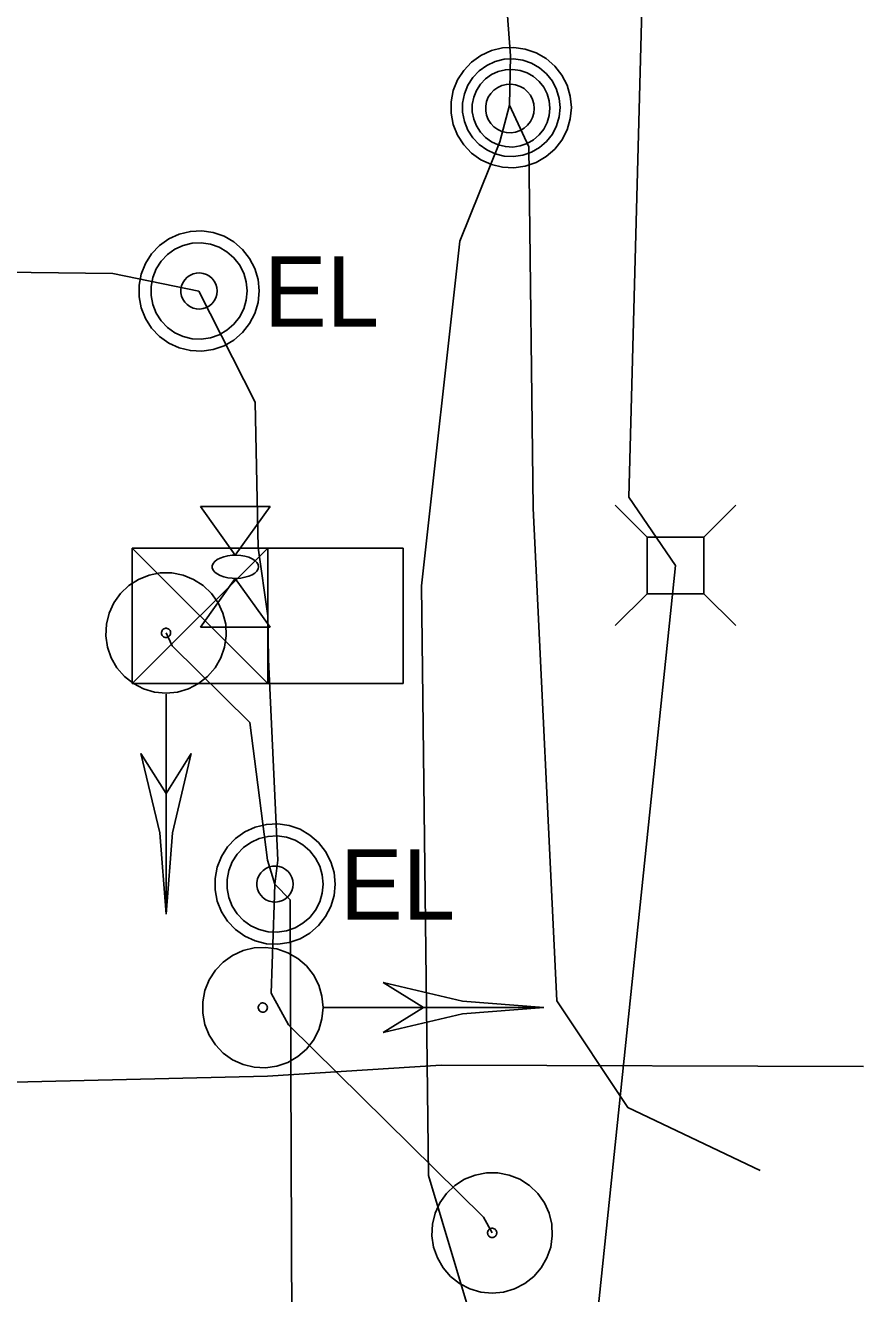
# Model space of a CAD drawing. Extents: x 596028 to 606371, y 330010 to 403088.
# Drawn here: x 602154.3 to 602200.2, y 371494.2 to 371563.6 of the extents above; entities that cross this region are included whole.
import ezdxf

# ---------------------------------------------------------------- set-up
doc = ezdxf.new("R2010")
doc.units = 0
for name, color, linetype in [('E_SIG', 7, 'Continuous'), ('E_UTL_AG_Bold', 7, 'Continuous'), ('E_UTL_E', 7, 'Continuous'), ('E_UTL_E_Bold', 7, 'Continuous'), ('E_UTL_E_UG', 7, 'Continuous'), ('E_UTL_MH', 7, 'Continuous'), ('E_UTL_TV_UG', 7, 'Continuous')]:
    doc.layers.add(name, color=color, linetype=linetype)

msp = doc.modelspace()

# ---------------------------------------------------------------- linework, layer by layer
at = {"layer": 'E_SIG'}
for points in [[(602160.14, 371527.571), (602160.14, 371534.996)], [(602160.14, 371534.996), (602174.99, 371534.996)], [(602167.565, 371534.996), (602160.14, 371527.571)], [(602160.14, 371534.996), (602167.565, 371527.571)], [(602167.565, 371527.571), (602167.565, 371534.996)], [(602174.99, 371534.996), (602174.99, 371527.571)], [(602161.997, 371527.046), (602162.622, 371527.106), (602163.224, 371527.283), (602163.781, 371527.57), (602164.274, 371527.958), (602164.685, 371528.432), (602164.999, 371528.975), (602165.204, 371529.568), (602165.293, 371530.189), (602165.264, 371530.816), (602165.116, 371531.425), (602164.855, 371531.996), (602164.491, 371532.507), (602164.037, 371532.94), (602163.509, 371533.279), (602162.927, 371533.512), (602162.311, 371533.631), (602161.683, 371533.631), (602161.067, 371533.512), (602160.485, 371533.279), (602159.957, 371532.94), (602159.503, 371532.507), (602159.139, 371531.996), (602158.879, 371531.425), (602158.731, 371530.816), (602158.701, 371530.189), (602158.79, 371529.568), (602158.995, 371528.975), (602159.309, 371528.432), (602159.72, 371527.958), (602160.213, 371527.57), (602160.771, 371527.283), (602161.373, 371527.106), (602161.997, 371527.046)], [(602167.565, 371531.284), (602167.565, 371531.284)], [(602161.997, 371530.094), (602162.045, 371530.098), (602162.091, 371530.112), (602162.134, 371530.134), (602162.171, 371530.163), (602162.203, 371530.2), (602162.227, 371530.241), (602162.242, 371530.287), (602162.249, 371530.334), (602162.247, 371530.382), (602162.236, 371530.429), (602162.216, 371530.472), (602162.188, 371530.511), (602162.153, 371530.545), (602162.113, 371530.57), (602162.068, 371530.588), (602162.021, 371530.597), (602161.973, 371530.597), (602161.926, 371530.588), (602161.882, 371530.57), (602161.841, 371530.545), (602161.806, 371530.511), (602161.779, 371530.472), (602161.759, 371530.429), (602161.747, 371530.382), (602161.745, 371530.334), (602161.752, 371530.287), (602161.768, 371530.241), (602161.792, 371530.2), (602161.823, 371530.163), (602161.861, 371530.134), (602161.903, 371530.112), (602161.949, 371530.098), (602161.997, 371530.094)], [(602174.99, 371527.571), (602160.14, 371527.571)], [(602161.996, 371514.947), (602161.996, 371526.988)], [(602161.997, 371514.946), (602161.651, 371519.4), (602160.622, 371523.746)], [(602160.624, 371523.746), (602161.996, 371521.546)], [(602161.996, 371521.546), (602163.373, 371523.746)], [(602161.997, 371514.946), (602162.343, 371519.4), (602163.372, 371523.746)], [(602170.596, 371509.824), (602170.537, 371510.449), (602170.36, 371511.05), (602170.073, 371511.608), (602169.685, 371512.101), (602169.211, 371512.512), (602168.667, 371512.826), (602168.074, 371513.031), (602167.453, 371513.12), (602166.827, 371513.09), (602166.217, 371512.942), (602165.646, 371512.682), (602165.135, 371512.318), (602164.702, 371511.864), (602164.363, 371511.336), (602164.13, 371510.754), (602164.011, 371510.138), (602164.011, 371509.51), (602164.13, 371508.894), (602164.363, 371508.312), (602164.702, 371507.784), (602165.135, 371507.33), (602165.646, 371506.966), (602166.217, 371506.705), (602166.827, 371506.558), (602167.453, 371506.528), (602168.074, 371506.617), (602168.667, 371506.822), (602169.211, 371507.136), (602169.685, 371507.547), (602170.073, 371508.04), (602170.36, 371508.597), (602170.537, 371509.199), (602170.596, 371509.824)], [(602182.696, 371509.824), (602178.243, 371510.17), (602173.896, 371511.199)], [(602176.097, 371509.823), (602173.897, 371511.2)], [(602167.549, 371509.824), (602167.544, 371509.872), (602167.531, 371509.918), (602167.509, 371509.96), (602167.479, 371509.998), (602167.443, 371510.03), (602167.401, 371510.054), (602167.356, 371510.069), (602167.308, 371510.076), (602167.261, 371510.074), (602167.214, 371510.063), (602167.17, 371510.043), (602167.131, 371510.015), (602167.098, 371509.98), (602167.072, 371509.94), (602167.054, 371509.895), (602167.045, 371509.848), (602167.045, 371509.8), (602167.054, 371509.753), (602167.072, 371509.708), (602167.098, 371509.668), (602167.131, 371509.633), (602167.17, 371509.605), (602167.214, 371509.585), (602167.261, 371509.574), (602167.308, 371509.572), (602167.356, 371509.579), (602167.401, 371509.594), (602167.443, 371509.618), (602167.479, 371509.65), (602167.509, 371509.688), (602167.531, 371509.73), (602167.544, 371509.776), (602167.549, 371509.824)], [(602182.696, 371509.823), (602170.655, 371509.823)], [(602182.696, 371509.824), (602178.243, 371509.478), (602173.896, 371508.449)], [(602173.897, 371508.451), (602176.097, 371509.823)], [(602179.862, 371494.181), (602180.486, 371494.24), (602181.088, 371494.417), (602181.646, 371494.705), (602182.139, 371495.092), (602182.55, 371495.567), (602182.863, 371496.11), (602183.069, 371496.703), (602183.158, 371497.324), (602183.128, 371497.95), (602182.98, 371498.56), (602182.72, 371499.131), (602182.356, 371499.642), (602181.902, 371500.075), (602181.374, 371500.414), (602180.791, 371500.647), (602180.175, 371500.766), (602179.548, 371500.766), (602178.932, 371500.647), (602178.349, 371500.414), (602177.822, 371500.075), (602177.368, 371499.642), (602177.004, 371499.131), (602176.743, 371498.56), (602176.595, 371497.95), (602176.565, 371497.324), (602176.655, 371496.703), (602176.86, 371496.11), (602177.174, 371495.567), (602177.584, 371495.092), (602178.078, 371494.705), (602178.635, 371494.417), (602179.237, 371494.24), (602179.862, 371494.181)], [(602179.862, 371497.228), (602179.909, 371497.233), (602179.955, 371497.246), (602179.998, 371497.268), (602180.036, 371497.298), (602180.067, 371497.334), (602180.091, 371497.376), (602180.107, 371497.421), (602180.114, 371497.469), (602180.111, 371497.517), (602180.1, 371497.563), (602180.08, 371497.607), (602180.052, 371497.646), (602180.018, 371497.679), (602179.977, 371497.705), (602179.933, 371497.723), (602179.886, 371497.732), (602179.838, 371497.732), (602179.791, 371497.723), (602179.746, 371497.705), (602179.706, 371497.679), (602179.671, 371497.646), (602179.643, 371497.607), (602179.623, 371497.563), (602179.612, 371497.517), (602179.61, 371497.469), (602179.616, 371497.421), (602179.632, 371497.376), (602179.656, 371497.334), (602179.687, 371497.298), (602179.725, 371497.268), (602179.768, 371497.246), (602179.814, 371497.233), (602179.862, 371497.228)]]:
    msp.add_lwpolyline(points, dxfattribs=at)
at = {"layer": 'E_UTL_AG_Bold'}
for points in [[(602188.36, 371535.591), (602186.609, 371537.343)], [(602191.457, 371535.591), (602193.209, 371537.343)], [(602191.457, 371535.591), (602188.36, 371535.591)], [(602188.36, 371535.591), (602188.36, 371532.495)], [(602191.457, 371532.495), (602191.457, 371535.591)], [(602188.36, 371532.495), (602186.609, 371530.743)], [(602188.36, 371532.495), (602191.457, 371532.495)], [(602191.457, 371532.495), (602193.209, 371530.743)]]:
    msp.add_lwpolyline(points, dxfattribs=at)
at = {"layer": 'E_UTL_E'}
for points in [[(602167.102, 371549.076), (602167.043, 371549.701), (602166.866, 371550.303), (602166.578, 371550.86), (602166.191, 371551.353), (602165.717, 371551.764), (602165.173, 371552.078), (602164.58, 371552.283), (602163.959, 371552.372), (602163.333, 371552.342), (602162.723, 371552.195), (602162.152, 371551.934), (602161.641, 371551.57), (602161.208, 371551.116), (602160.869, 371550.588), (602160.636, 371550.006), (602160.517, 371549.39), (602160.517, 371548.762), (602160.636, 371548.146), (602160.869, 371547.564), (602161.208, 371547.036), (602161.641, 371546.582), (602162.152, 371546.218), (602162.723, 371545.958), (602163.333, 371545.81), (602163.959, 371545.78), (602164.58, 371545.869), (602165.173, 371546.074), (602165.717, 371546.388), (602166.191, 371546.799), (602166.578, 371547.292), (602166.866, 371547.85), (602167.043, 371548.452), (602167.102, 371549.076)], [(602167.102, 371549.076), (602167.043, 371549.701), (602166.866, 371550.303), (602166.578, 371550.86), (602166.191, 371551.353), (602165.717, 371551.764), (602165.173, 371552.078), (602164.58, 371552.283), (602163.959, 371552.372), (602163.333, 371552.342), (602162.723, 371552.195), (602162.152, 371551.934), (602161.641, 371551.57), (602161.208, 371551.116), (602160.869, 371550.588), (602160.636, 371550.006), (602160.517, 371549.39), (602160.517, 371548.762), (602160.636, 371548.146), (602160.869, 371547.564), (602161.208, 371547.036), (602161.641, 371546.582), (602162.152, 371546.218), (602162.723, 371545.958), (602163.333, 371545.81), (602163.959, 371545.78), (602164.58, 371545.869), (602165.173, 371546.074), (602165.717, 371546.388), (602166.191, 371546.799), (602166.578, 371547.292), (602166.866, 371547.85), (602167.043, 371548.452), (602167.102, 371549.076)], [(602166.442, 371549.076), (602166.395, 371549.576), (602166.253, 371550.057), (602166.023, 371550.503), (602165.713, 371550.898), (602165.334, 371551.227), (602164.899, 371551.477), (602164.425, 371551.642), (602163.928, 371551.713), (602163.427, 371551.689), (602162.939, 371551.571), (602162.482, 371551.362), (602162.074, 371551.071), (602161.727, 371550.708), (602161.456, 371550.286), (602161.269, 371549.82), (602161.174, 371549.327), (602161.174, 371548.825), (602161.269, 371548.332), (602161.456, 371547.866), (602161.727, 371547.444), (602162.074, 371547.081), (602162.482, 371546.79), (602162.939, 371546.581), (602163.427, 371546.463), (602163.928, 371546.439), (602164.425, 371546.51), (602164.899, 371546.675), (602165.334, 371546.926), (602165.713, 371547.254), (602166.023, 371547.649), (602166.253, 371548.095), (602166.395, 371548.576), (602166.442, 371549.076)], [(602166.442, 371549.076), (602166.395, 371549.576), (602166.253, 371550.057), (602166.023, 371550.503), (602165.713, 371550.898), (602165.334, 371551.227), (602164.899, 371551.477), (602164.425, 371551.642), (602163.928, 371551.713), (602163.427, 371551.689), (602162.939, 371551.571), (602162.482, 371551.362), (602162.074, 371551.071), (602161.727, 371550.708), (602161.456, 371550.286), (602161.269, 371549.82), (602161.174, 371549.327), (602161.174, 371548.825), (602161.269, 371548.332), (602161.456, 371547.866), (602161.727, 371547.444), (602162.074, 371547.081), (602162.482, 371546.79), (602162.939, 371546.581), (602163.427, 371546.463), (602163.928, 371546.439), (602164.425, 371546.51), (602164.899, 371546.675), (602165.334, 371546.926), (602165.713, 371547.254), (602166.023, 371547.649), (602166.253, 371548.095), (602166.395, 371548.576), (602166.442, 371549.076)], [(602164.792, 371549.076), (602164.774, 371549.263), (602164.721, 371549.444), (602164.635, 371549.611), (602164.519, 371549.759), (602164.377, 371549.882), (602164.214, 371549.977), (602164.036, 371550.038), (602163.849, 371550.065), (602163.661, 371550.056), (602163.479, 371550.012), (602163.307, 371549.933), (602163.154, 371549.824), (602163.024, 371549.688), (602162.922, 371549.53), (602162.852, 371549.355), (602162.817, 371549.17), (602162.817, 371548.982), (602162.852, 371548.797), (602162.922, 371548.622), (602163.024, 371548.464), (602163.154, 371548.328), (602163.307, 371548.219), (602163.479, 371548.14), (602163.661, 371548.096), (602163.849, 371548.087), (602164.036, 371548.114), (602164.214, 371548.176), (602164.377, 371548.27), (602164.519, 371548.393), (602164.635, 371548.541), (602164.721, 371548.708), (602164.774, 371548.889), (602164.792, 371549.076)], [(602164.792, 371549.076), (602164.774, 371549.263), (602164.721, 371549.444), (602164.635, 371549.611), (602164.519, 371549.759), (602164.377, 371549.882), (602164.214, 371549.977), (602164.036, 371550.038), (602163.849, 371550.065), (602163.661, 371550.056), (602163.479, 371550.012), (602163.307, 371549.933), (602163.154, 371549.824), (602163.024, 371549.688), (602162.922, 371549.53), (602162.852, 371549.355), (602162.817, 371549.17), (602162.817, 371548.982), (602162.852, 371548.797), (602162.922, 371548.622), (602163.024, 371548.464), (602163.154, 371548.328), (602163.307, 371548.219), (602163.479, 371548.14), (602163.661, 371548.096), (602163.849, 371548.087), (602164.036, 371548.114), (602164.214, 371548.176), (602164.377, 371548.27), (602164.519, 371548.393), (602164.635, 371548.541), (602164.721, 371548.708), (602164.774, 371548.889), (602164.792, 371549.076)], [(602171.265, 371516.587), (602171.206, 371517.212), (602171.029, 371517.814), (602170.741, 371518.371), (602170.354, 371518.864), (602169.88, 371519.275), (602169.336, 371519.589), (602168.743, 371519.794), (602168.122, 371519.883), (602167.496, 371519.854), (602166.886, 371519.706), (602166.315, 371519.445), (602165.804, 371519.081), (602165.371, 371518.627), (602165.032, 371518.099), (602164.799, 371517.517), (602164.68, 371516.901), (602164.68, 371516.273), (602164.799, 371515.657), (602165.032, 371515.075), (602165.371, 371514.547), (602165.804, 371514.093), (602166.315, 371513.729), (602166.886, 371513.469), (602167.496, 371513.321), (602168.122, 371513.291), (602168.743, 371513.38), (602169.336, 371513.585), (602169.88, 371513.899), (602170.354, 371514.31), (602170.741, 371514.803), (602171.029, 371515.361), (602171.206, 371515.963), (602171.265, 371516.587)], [(602171.265, 371516.587), (602171.206, 371517.212), (602171.029, 371517.814), (602170.741, 371518.371), (602170.354, 371518.864), (602169.88, 371519.275), (602169.336, 371519.589), (602168.743, 371519.794), (602168.122, 371519.883), (602167.496, 371519.854), (602166.886, 371519.706), (602166.315, 371519.445), (602165.804, 371519.081), (602165.371, 371518.627), (602165.032, 371518.099), (602164.799, 371517.517), (602164.68, 371516.901), (602164.68, 371516.273), (602164.799, 371515.657), (602165.032, 371515.075), (602165.371, 371514.547), (602165.804, 371514.093), (602166.315, 371513.729), (602166.886, 371513.469), (602167.496, 371513.321), (602168.122, 371513.291), (602168.743, 371513.38), (602169.336, 371513.585), (602169.88, 371513.899), (602170.354, 371514.31), (602170.741, 371514.803), (602171.029, 371515.361), (602171.206, 371515.963), (602171.265, 371516.587)], [(602170.605, 371516.587), (602170.558, 371517.087), (602170.416, 371517.568), (602170.186, 371518.014), (602169.876, 371518.409), (602169.497, 371518.738), (602169.062, 371518.989), (602168.588, 371519.153), (602168.091, 371519.224), (602167.59, 371519.2), (602167.102, 371519.082), (602166.645, 371518.873), (602166.237, 371518.582), (602165.89, 371518.219), (602165.619, 371517.797), (602165.432, 371517.331), (602165.337, 371516.838), (602165.337, 371516.336), (602165.432, 371515.843), (602165.619, 371515.377), (602165.89, 371514.955), (602166.237, 371514.592), (602166.645, 371514.301), (602167.102, 371514.092), (602167.59, 371513.974), (602168.091, 371513.95), (602168.588, 371514.022), (602169.062, 371514.186), (602169.497, 371514.437), (602169.876, 371514.765), (602170.186, 371515.16), (602170.416, 371515.606), (602170.558, 371516.087), (602170.605, 371516.587)], [(602170.605, 371516.587), (602170.558, 371517.087), (602170.416, 371517.568), (602170.186, 371518.014), (602169.876, 371518.409), (602169.497, 371518.738), (602169.062, 371518.989), (602168.588, 371519.153), (602168.091, 371519.224), (602167.59, 371519.2), (602167.102, 371519.082), (602166.645, 371518.873), (602166.237, 371518.582), (602165.89, 371518.219), (602165.619, 371517.797), (602165.432, 371517.331), (602165.337, 371516.838), (602165.337, 371516.336), (602165.432, 371515.843), (602165.619, 371515.377), (602165.89, 371514.955), (602166.237, 371514.592), (602166.645, 371514.301), (602167.102, 371514.092), (602167.59, 371513.974), (602168.091, 371513.95), (602168.588, 371514.022), (602169.062, 371514.186), (602169.497, 371514.437), (602169.876, 371514.765), (602170.186, 371515.16), (602170.416, 371515.606), (602170.558, 371516.087), (602170.605, 371516.587)], [(602168.955, 371516.587), (602168.937, 371516.774), (602168.884, 371516.955), (602168.798, 371517.122), (602168.682, 371517.27), (602168.54, 371517.394), (602168.377, 371517.488), (602168.199, 371517.549), (602168.012, 371517.576), (602167.824, 371517.567), (602167.642, 371517.523), (602167.47, 371517.444), (602167.317, 371517.335), (602167.187, 371517.199), (602167.085, 371517.041), (602167.015, 371516.866), (602166.98, 371516.681), (602166.98, 371516.493), (602167.015, 371516.308), (602167.085, 371516.133), (602167.187, 371515.975), (602167.317, 371515.839), (602167.47, 371515.73), (602167.642, 371515.652), (602167.824, 371515.607), (602168.012, 371515.598), (602168.199, 371515.625), (602168.377, 371515.687), (602168.54, 371515.781), (602168.682, 371515.904), (602168.798, 371516.052), (602168.884, 371516.219), (602168.937, 371516.4), (602168.955, 371516.587)], [(602168.955, 371516.587), (602168.937, 371516.774), (602168.884, 371516.955), (602168.798, 371517.122), (602168.682, 371517.27), (602168.54, 371517.394), (602168.377, 371517.488), (602168.199, 371517.549), (602168.012, 371517.576), (602167.824, 371517.567), (602167.642, 371517.523), (602167.47, 371517.444), (602167.317, 371517.335), (602167.187, 371517.199), (602167.085, 371517.041), (602167.015, 371516.866), (602166.98, 371516.681), (602166.98, 371516.493), (602167.015, 371516.308), (602167.085, 371516.133), (602167.187, 371515.975), (602167.317, 371515.839), (602167.47, 371515.73), (602167.642, 371515.652), (602167.824, 371515.607), (602168.012, 371515.598), (602168.199, 371515.625), (602168.377, 371515.687), (602168.54, 371515.781), (602168.682, 371515.904), (602168.798, 371516.052), (602168.884, 371516.219), (602168.937, 371516.4), (602168.955, 371516.587)]]:
    msp.add_lwpolyline(points, dxfattribs=at)
at = {"layer": 'E_UTL_E_Bold'}
for points in [[(602163.887, 371537.269), (602167.698, 371537.269)], [(602165.793, 371534.604), (602163.887, 371537.269)], [(602167.698, 371537.269), (602165.793, 371534.604)], [(602167.063, 371533.969), (602167.04, 371534.089), (602166.972, 371534.205), (602166.861, 371534.312), (602166.712, 371534.407), (602166.529, 371534.486), (602166.32, 371534.547), (602166.092, 371534.586), (602165.853, 371534.603), (602165.612, 371534.598), (602165.377, 371534.569), (602165.158, 371534.519), (602164.961, 371534.449), (602164.794, 371534.362), (602164.664, 371534.26), (602164.574, 371534.148), (602164.528, 371534.029), (602164.528, 371533.909), (602164.574, 371533.79), (602164.664, 371533.678), (602164.794, 371533.576), (602164.961, 371533.489), (602165.158, 371533.419), (602165.377, 371533.369), (602165.612, 371533.34), (602165.853, 371533.335), (602166.092, 371533.352), (602166.32, 371533.391), (602166.529, 371533.452), (602166.712, 371533.531), (602166.861, 371533.626), (602166.972, 371533.733), (602167.04, 371533.849), (602167.063, 371533.969)], [(602165.793, 371533.334), (602163.887, 371530.669)], [(602167.698, 371530.669), (602165.793, 371533.334)], [(602163.887, 371530.669), (602167.698, 371530.669)]]:
    msp.add_lwpolyline(points, dxfattribs=at)
at = {"layer": 'E_UTL_E_UG'}
for points in [[(602185.401, 371490.73), (602189.909, 371534.043), (602187.342, 371537.789), (602188.542, 371582.339), (602185.562, 371616.08), (602179.877, 371690.186), (602190.56, 371867.384)], [(602121.928, 371550.266), (602123.291, 371550.48), (602159.08, 371550.041), (602163.801, 371549.075)], [(602167.565, 371531.284), (602167.039, 371534.997), (602166.883, 371542.985), (602163.801, 371549.075)], [(602167.964, 371516.586), (602168.122, 371517.899), (602167.617, 371528.893), (602167.565, 371531.284)], [(602167.964, 371516.586), (602167.554, 371517.901), (602166.586, 371525.447), (602162.325, 371529.63), (602161.998, 371530.347)], [(602167.964, 371516.586), (602167.919, 371515.428), (602167.759, 371510.604), (602168.706, 371508.874), (602179.384, 371498.338), (602179.862, 371497.482)], [(602169.164, 371386.226), (602168.248, 371410.456), (602169.018, 371459.838), (602168.792, 371515.716), (602167.964, 371516.586)], [(602016.535, 371504.714), (602038.799, 371504.964), (602119.649, 371504.924), (602167.55, 371506.07), (602177.074, 371506.663), (602200.211, 371506.591)]]:
    msp.add_lwpolyline(points, dxfattribs=at)
at = {"layer": 'E_UTL_MH'}
for points in [[(602184.2, 371559.123), (602184.141, 371559.748), (602183.964, 371560.35), (602183.677, 371560.907), (602183.289, 371561.4), (602182.815, 371561.811), (602182.271, 371562.125), (602181.678, 371562.33), (602181.057, 371562.419), (602180.431, 371562.389), (602179.821, 371562.242), (602179.25, 371561.981), (602178.739, 371561.617), (602178.306, 371561.163), (602177.967, 371560.635), (602177.734, 371560.053), (602177.615, 371559.437), (602177.615, 371558.809), (602177.734, 371558.193), (602177.967, 371557.611), (602178.306, 371557.083), (602178.739, 371556.629), (602179.25, 371556.265), (602179.821, 371556.005), (602180.431, 371555.857), (602181.057, 371555.827), (602181.678, 371555.916), (602182.271, 371556.121), (602182.815, 371556.435), (602183.289, 371556.846), (602183.677, 371557.339), (602183.964, 371557.897), (602184.141, 371558.499), (602184.2, 371559.123)], [(602183.585, 371559.119), (602183.537, 371559.625), (602183.393, 371560.114), (602183.16, 371560.566), (602182.845, 371560.966), (602182.461, 371561.299), (602182.02, 371561.554), (602181.539, 371561.72), (602181.036, 371561.792), (602180.527, 371561.768), (602180.033, 371561.648), (602179.57, 371561.437), (602179.155, 371561.142), (602178.804, 371560.773), (602178.529, 371560.345), (602178.34, 371559.873), (602178.244, 371559.373), (602178.244, 371558.864), (602178.34, 371558.365), (602178.529, 371557.892), (602178.804, 371557.464), (602179.155, 371557.096), (602179.57, 371556.801), (602180.033, 371556.589), (602180.527, 371556.469), (602181.036, 371556.445), (602181.539, 371556.517), (602182.02, 371556.684), (602182.461, 371556.938), (602182.845, 371557.271), (602183.16, 371557.671), (602183.393, 371558.124), (602183.537, 371558.612), (602183.585, 371559.119)], [(602183.022, 371559.09), (602182.983, 371559.493), (602182.869, 371559.881), (602182.684, 371560.241), (602182.434, 371560.559), (602182.128, 371560.824), (602181.777, 371561.027), (602181.395, 371561.159), (602180.994, 371561.217), (602180.59, 371561.197), (602180.196, 371561.102), (602179.828, 371560.934), (602179.499, 371560.699), (602179.219, 371560.406), (602179, 371560.066), (602178.85, 371559.69), (602178.773, 371559.292), (602178.773, 371558.888), (602178.85, 371558.49), (602179, 371558.114), (602179.219, 371557.774), (602179.499, 371557.481), (602179.828, 371557.246), (602180.196, 371557.078), (602180.59, 371556.983), (602180.994, 371556.963), (602181.395, 371557.021), (602181.777, 371557.153), (602182.128, 371557.356), (602182.434, 371557.621), (602182.684, 371557.939), (602182.869, 371558.299), (602182.983, 371558.687), (602183.022, 371559.09)], [(602182.166, 371559.075), (602182.142, 371559.327), (602182.071, 371559.57), (602181.955, 371559.795), (602181.798, 371559.994), (602181.607, 371560.16), (602181.388, 371560.286), (602181.148, 371560.369), (602180.898, 371560.405), (602180.645, 371560.393), (602180.399, 371560.333), (602180.168, 371560.228), (602179.962, 371560.081), (602179.787, 371559.898), (602179.651, 371559.685), (602179.556, 371559.45), (602179.509, 371559.201), (602179.509, 371558.948), (602179.556, 371558.699), (602179.651, 371558.464), (602179.787, 371558.251), (602179.962, 371558.068), (602180.168, 371557.921), (602180.399, 371557.816), (602180.645, 371557.756), (602180.898, 371557.744), (602181.148, 371557.78), (602181.388, 371557.863), (602181.607, 371557.99), (602181.798, 371558.155), (602181.955, 371558.355), (602182.071, 371558.58), (602182.142, 371558.823), (602182.166, 371559.075)]]:
    msp.add_lwpolyline(points, dxfattribs=at)
at = {"layer": 'E_UTL_TV_UG'}
for points in [[(602194.537, 371500.891), (602187.285, 371504.34), (602183.4, 371510.188), (602182.115, 371537.187), (602181.877, 371556.98), (602180.815, 371559.253), (602180.871, 371561.949), (602178.592, 371592.396), (602176.321, 371613.101), (602167.665, 371678.921)], [(602182.973, 371252.509), (602178.357, 371260.93), (602178.165, 371285.957), (602178.499, 371386.96), (602181.992, 371409.232), (602181.824, 371431.605), (602181.659, 371460.548), (602179.43, 371490.438), (602176.367, 371500.624), (602175.996, 371532.922), (602178.092, 371551.807), (602180.285, 371557.254), (602180.815, 371559.253)]]:
    msp.add_lwpolyline(points, dxfattribs=at)

# ---------------------------------------------------------------- texts
at = {"layer": 'E_UTL_E'}
for p in [(602167.366, 371547.13), (602167.366, 371547.13), (602171.529, 371514.642), (602171.529, 371514.642)]:
    msp.add_text('EL', height=3.8491, dxfattribs=at).set_placement(p)

doc.saveas('drawing.dxf')
